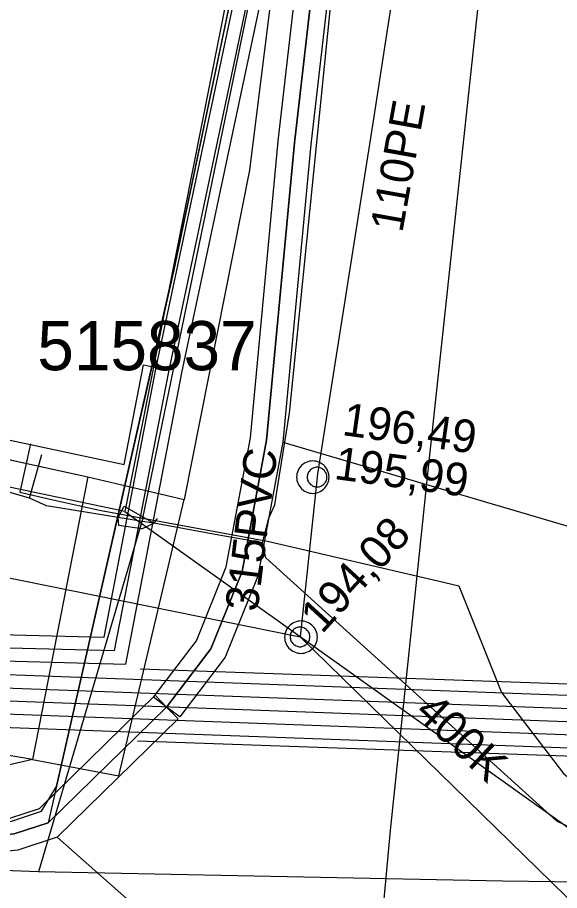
# Model space of a CAD drawing. Extents: x -746464 to -745690, y -1051581 to -1049993.
# Drawn here: x -746153.62 to -746137.08, y -1051025.94 to -1050999.32 of the extents above; entities that cross this region are included whole.
import ezdxf

# ---------------------------------------------------------------- set-up
doc = ezdxf.new("R2010")
doc.units = 0
for name, color, linetype in [('04_CETIN_neprovozovane', 7, 'Continuous'), ('04_CETIN_NN', 7, 'Continuous'), ('04_CETIN_sdelovaci_podzem', 7, 'Continuous'), ('37_TVNET_sdelovaci_televizni kabely', 7, 'Continuous'), ('45_Eltodo_chranicka', 7, 'Continuous'), ('45_Eltodo_napajeci_kabel_NN', 7, 'Continuous'), ('45_Eltodo_popisy', 7, 'Continuous'), ('45_Eltodo_sdelovaci_kabel_ovladaci', 7, 'Continuous'), ('45_Eltodo_vedeni_NN_zemni', 7, 'Continuous'), ('48_Prazs_plynarenska_STL', 7, 'Continuous'), ('51_PVaK_kanal_jednotna_overena poloha_rad', 7, 'Continuous'), ('51_PVaK_kanal_negravitacni_overena poloha', 7, 'Continuous'), ('51_PVaK_kanal_objekty', 7, 'Continuous'), ('51_PVaK_kanal_popisy', 7, 'Continuous'), ('55_PREdi_chranicky', 7, 'Continuous'), ('55_PREdi_NN', 7, 'Continuous'), ('55_PREdi_stavby_popisy', 7, 'Continuous'), ('55_PREdi_VN', 7, 'Continuous'), ('55_PREdi_ZRUSENE_elektro', 7, 'Continuous')]:
    doc.layers.add(name, color=color, linetype=linetype)

msp = doc.modelspace()

# ---------------------------------------------------------------- linework, layer by layer
at = {"layer": '04_CETIN_neprovozovane'}
for points in [[(-746149.8, -1051014.59), (-746143.12, -1050982.27), (-746139.76, -1050965.16)], [(-746149.8, -1051014.59), (-746152.98, -1051025.37)]]:
    msp.add_lwpolyline(points, dxfattribs=at)
at = {"layer": '04_CETIN_NN'}
for points in [[(-746145.32, -1051011.39), (-746140.74, -1050966.08), (-746140.72, -1050965.3)], [(-746145.68, -1051013.6), (-746145.32, -1051011.39)], [(-746145.77, -1051014.18), (-746145.68, -1051013.6)], [(-746145.95, -1051014.59), (-746145.77, -1051014.18)], [(-746146.14, -1051015.34), (-746145.95, -1051014.59)], [(-746057.75, -1051028.08), (-746087.26, -1051027.3), (-746131.43, -1051026.23), (-746132.58, -1051026.03), (-746137.16, -1051023.83), (-746146.04, -1051015.8), (-746146.14, -1051015.34)]]:
    msp.add_lwpolyline(points, dxfattribs=at)
at = {"layer": '04_CETIN_sdelovaci_podzem'}
for points in [[(-746145.32, -1051011.39), (-746140.74, -1050966.08), (-746140.72, -1050965.3)], [(-746145.68, -1051013.6), (-746145.32, -1051011.39)], [(-746153.22, -1051012.33), (-746153.55, -1051013.8), (-746152.58, -1051014.02)], [(-746153.25, -1051013.98), (-746152.88, -1051012.65)], [(-746153.25, -1051013.98), (-746155.89, -1051013.22)], [(-746145.77, -1051014.18), (-746145.68, -1051013.6)], [(-746150.55, -1051014.57), (-746152.74, -1051014.22), (-746153.25, -1051013.98)], [(-746152.58, -1051014.02), (-746151.12, -1051014.35)], [(-746151.12, -1051014.35), (-746149.8, -1051014.59)], [(-746150.55, -1051014.57), (-746150.37, -1051014.23), (-746149.46, -1051014.74)], [(-746145.95, -1051014.59), (-746145.77, -1051014.18)], [(-746149.88, -1051014.68), (-746150.55, -1051014.57)], [(-746149.83, -1051014.92), (-746150.53, -1051014.82), (-746150.55, -1051014.57)], [(-746149.46, -1051014.74), (-746149.88, -1051014.68)], [(-746149.8, -1051014.59), (-746145.99, -1051015.29), (-746140.79, -1051016.5), (-746140.15, -1051016.65), (-746138.85, -1051019.91), (-746136.96, -1051022.38), (-746134.53, -1051024.42), (-746132.51, -1051025.74)], [(-746149.36, -1051014.6), (-746149.46, -1051014.74)], [(-746146.14, -1051015.34), (-746145.95, -1051014.59)], [(-746149.83, -1051014.92), (-746149.46, -1051014.74)], [(-746146.14, -1051015.34), (-746147.59, -1051015.09), (-746149.46, -1051014.74)], [(-746057.75, -1051028.08), (-746087.26, -1051027.3), (-746131.43, -1051026.23), (-746132.58, -1051026.03), (-746137.16, -1051023.83), (-746146.04, -1051015.8), (-746146.14, -1051015.34)], [(-746145.99, -1051015.29), (-746140.79, -1051016.5)], [(-746146.04, -1051015.8), (-746137.16, -1051023.83)], [(-746152.98, -1051025.37), (-746156.48, -1051025.24), (-746158.48, -1051025.17)], [(-746132.51, -1051025.74), (-746138.81, -1051025.66), (-746152.98, -1051025.37)]]:
    msp.add_lwpolyline(points, dxfattribs=at)
at = {"layer": '37_TVNET_sdelovaci_televizni kabely'}
for points in [[(-745984.595, -1050626.363), (-746079.15, -1050602.616), (-746117.902, -1050728.62), (-746140.499, -1050964.785), (-746150.343, -1051014.385), (-746134.374, -1051025.766), (-746053.56, -1051028.358)], [(-746150.343, -1051014.385), (-746169.771, -1051010.302), (-746168.266, -1051003.14)]]:
    msp.add_lwpolyline(points, dxfattribs=at)
at = {"layer": '45_Eltodo_chranicka'}
for points in [[(-746134.794, -1051019.726), (-746149.879, -1051019.193)], [(-746134.872, -1051021.924), (-746149.957, -1051021.391)]]:
    msp.add_lwpolyline(points, dxfattribs=at)
at = {"layer": '45_Eltodo_napajeci_kabel_NN'}
msp.add_lwpolyline([(-746165.45, -1051019.12), (-746165.712, -1051018.023), (-746163.467, -1051013.836), (-746155.197, -1051018.912), (-746150.32, -1051019.043), (-746148.604, -1051010.158), (-746143.982, -1050988.385), (-746139.729, -1050968.164), (-746137.496, -1050944.441), (-746135.374, -1050923.74), (-746132.775, -1050899.638), (-746130.229, -1050876.488), (-746127.576, -1050852.278), (-746125.136, -1050831.143), (-746122.376, -1050803.534), (-746119.744, -1050781.489), (-746120.222, -1050780.456), (-746117.893, -1050761.331)], dxfattribs=at)
at = {"layer": '45_Eltodo_sdelovaci_kabel_ovladaci'}
for points in [[(-746165.45, -1051019.12), (-746164.645, -1051018.484), (-746163.012, -1051015.524), (-746155.55, -1051020.103), (-746128.916, -1051021.082), (-746094.892, -1051022.957), (-746062.41, -1051024.051), (-746028.782, -1051025.923), (-745993.864, -1051027.813), (-745962.878, -1051029.504), (-745938.694, -1051029.59), (-745937.853, -1051017.666)], [(-746165.45, -1051019.12), (-746164.312, -1051018.623), (-746162.86, -1051016.086), (-746155.668, -1051020.501), (-746128.943, -1051021.481), (-746094.909, -1051023.356), (-746062.428, -1051024.45), (-746028.804, -1051026.323), (-745993.885, -1051028.213), (-745962.902, -1051029.904), (-745931.905, -1051029.989), (-745932.65, -1051042.244), (-745896.705, -1051050.601), (-745888.091, -1051054.568), (-745887.715, -1051053.926), (-745888.006, -1051054.643), (-745887.529, -1051054.877), (-745867.231, -1051055.559), (-745868.29, -1051094.52)]]:
    msp.add_lwpolyline(points, dxfattribs=at)
at = {"layer": '45_Eltodo_vedeni_NN_zemni'}
for points in [[(-746165.45, -1051019.12), (-746166.13, -1051017.916), (-746163.619, -1051013.274), (-746155.079, -1051018.515), (-746150.662, -1051018.628), (-746148.996, -1051010.078), (-746144.374, -1050988.303), (-746140.177, -1050968.365), (-746140.521, -1050968.044)], [(-746149.388, -1051009.999), (-746144.765, -1050988.22)], [(-746180.92, -1051005.6), (-746180.32, -1051004.946), (-746178.898, -1051005.52), (-746178.261, -1051007.505), (-746177.489, -1051007.173), (-746150.364, -1051012.954), (-746149.778, -1051009.919), (-746149.388, -1051009.999)], [(-746165.45, -1051019.12), (-746166.545, -1051017.931), (-746163.77, -1051012.712), (-746154.961, -1051018.118), (-746150.977, -1051018.222), (-746149.388, -1051009.999)], [(-746165.45, -1051019.12), (-746165.385, -1051018.211), (-746163.315, -1051014.399), (-746155.315, -1051019.309), (-746128.86, -1051020.284), (-746094.856, -1051022.157), (-746062.375, -1051023.251), (-746028.738, -1051025.124), (-745993.82, -1051027.014), (-745962.83, -1051028.706), (-745954.147, -1051028.453), (-745931.268, -1051028.32), (-745933.203, -1051055.903)], [(-746165.45, -1051019.12), (-746164.568, -1051017.613), (-746163.161, -1051014.992), (-746155.446, -1051019.718), (-746128.935, -1051020.682), (-746094.904, -1051022.556), (-746062.441, -1051023.642), (-746028.749, -1051025.516), (-745993.88, -1051027.407), (-745962.99, -1051029.049), (-745953.059, -1051029.043), (-745952.784, -1051028.189)], [(-746165.45, -1051019.12), (-746163.933, -1051018.754), (-746162.708, -1051016.649), (-746155.786, -1051020.898), (-746128.971, -1051021.88)]]:
    msp.add_lwpolyline(points, dxfattribs=at)
at = {"layer": '48_Prazs_plynarenska_STL'}
msp.add_lwpolyline([(-746135.46, -1050960.65), (-746137, -1050975.76), (-746139.19, -1050995.39), (-746141.08, -1051012.95), (-746142.25, -1051024.11), (-746142.797, -1051030.061)], dxfattribs=at)
at = {"layer": '51_PVaK_kanal_jednotna_overena poloha_rad'}
for p, q in [((-746144.48, -1051013.34), (-746145, -1051018.21)), ((-746168.07, -1051013.55), (-746145, -1051018.21)), ((-746145, -1051018.21), (-746135.666, -1051027.315))]:
    msp.add_line(p, q, dxfattribs=at)
at = {"layer": '51_PVaK_kanal_negravitacni_overena poloha'}
msp.add_line((-746144.464, -1051013.241), (-746144.48, -1051013.34), dxfattribs=at)
msp.add_lwpolyline([(-746136.9, -1050954.59), (-746137.69, -1050961.71), (-746139.08, -1050974.42), (-746140.2, -1050985.84), (-746142.76, -1051002.42), (-746144.464, -1051013.241)], dxfattribs=at)
at = {"layer": '51_PVaK_kanal_objekty'}
for points in [[(-746144.11, -1051013.34), (-746144.12, -1051013.29), (-746144.12, -1051013.24), (-746144.14, -1051013.19), (-746144.16, -1051013.14), (-746144.18, -1051013.09), (-746144.21, -1051013.05), (-746144.24, -1051013.01), (-746144.28, -1051012.97), (-746144.32, -1051012.94), (-746144.36, -1051012.91), (-746144.41, -1051012.89), (-746144.46, -1051012.87), (-746144.51, -1051012.85), (-746144.56, -1051012.85), (-746144.61, -1051012.84), (-746144.66, -1051012.85), (-746144.71, -1051012.85), (-746144.76, -1051012.87), (-746144.81, -1051012.89), (-746144.86, -1051012.91), (-746144.9, -1051012.94), (-746144.94, -1051012.97), (-746144.98, -1051013.01), (-746145.01, -1051013.05), (-746145.04, -1051013.09), (-746145.06, -1051013.14), (-746145.08, -1051013.19), (-746145.1, -1051013.24), (-746145.1, -1051013.29), (-746145.11, -1051013.34), (-746145.1, -1051013.39), (-746145.1, -1051013.44), (-746145.08, -1051013.49), (-746145.06, -1051013.54), (-746145.04, -1051013.59), (-746145.01, -1051013.63), (-746144.98, -1051013.67), (-746144.94, -1051013.71), (-746144.9, -1051013.74), (-746144.86, -1051013.77), (-746144.81, -1051013.79), (-746144.76, -1051013.81), (-746144.71, -1051013.83), (-746144.66, -1051013.83), (-746144.61, -1051013.84), (-746144.56, -1051013.83), (-746144.51, -1051013.83), (-746144.46, -1051013.81), (-746144.41, -1051013.79), (-746144.36, -1051013.77), (-746144.32, -1051013.74), (-746144.28, -1051013.71), (-746144.24, -1051013.67), (-746144.21, -1051013.63), (-746144.18, -1051013.59), (-746144.16, -1051013.54), (-746144.14, -1051013.49), (-746144.12, -1051013.44), (-746144.12, -1051013.39), (-746144.11, -1051013.34)], [(-746144.18, -1051013.34), (-746144.18, -1051013.31), (-746144.186, -1051013.28), (-746144.192, -1051013.25), (-746144.204, -1051013.22), (-746144.222, -1051013.19), (-746144.24, -1051013.166), (-746144.258, -1051013.142), (-746144.282, -1051013.118), (-746144.306, -1051013.1), (-746144.33, -1051013.082), (-746144.36, -1051013.064), (-746144.39, -1051013.052), (-746144.42, -1051013.046), (-746144.45, -1051013.04), (-746144.48, -1051013.04), (-746144.51, -1051013.04), (-746144.54, -1051013.046), (-746144.57, -1051013.052), (-746144.6, -1051013.064), (-746144.63, -1051013.082), (-746144.654, -1051013.1), (-746144.678, -1051013.118), (-746144.702, -1051013.142), (-746144.72, -1051013.166), (-746144.738, -1051013.19), (-746144.756, -1051013.22), (-746144.768, -1051013.25), (-746144.774, -1051013.28), (-746144.78, -1051013.31), (-746144.78, -1051013.34), (-746144.78, -1051013.37), (-746144.774, -1051013.4), (-746144.768, -1051013.43), (-746144.756, -1051013.46), (-746144.738, -1051013.49), (-746144.72, -1051013.514), (-746144.702, -1051013.538), (-746144.678, -1051013.562), (-746144.654, -1051013.58), (-746144.63, -1051013.598), (-746144.6, -1051013.616), (-746144.57, -1051013.628), (-746144.54, -1051013.634), (-746144.51, -1051013.64), (-746144.48, -1051013.64), (-746144.45, -1051013.64), (-746144.42, -1051013.634), (-746144.39, -1051013.628), (-746144.36, -1051013.616), (-746144.33, -1051013.598), (-746144.306, -1051013.58), (-746144.282, -1051013.562), (-746144.258, -1051013.538), (-746144.24, -1051013.514), (-746144.222, -1051013.49), (-746144.204, -1051013.46), (-746144.192, -1051013.43), (-746144.186, -1051013.4), (-746144.18, -1051013.37), (-746144.18, -1051013.34)], [(-746144.47, -1051018.22), (-746144.48, -1051018.17), (-746144.48, -1051018.12), (-746144.5, -1051018.07), (-746144.52, -1051018.02), (-746144.54, -1051017.97), (-746144.57, -1051017.93), (-746144.6, -1051017.89), (-746144.64, -1051017.85), (-746144.68, -1051017.82), (-746144.72, -1051017.79), (-746144.77, -1051017.77), (-746144.82, -1051017.75), (-746144.87, -1051017.73), (-746144.92, -1051017.73), (-746144.97, -1051017.72), (-746145.02, -1051017.73), (-746145.07, -1051017.73), (-746145.12, -1051017.75), (-746145.17, -1051017.77), (-746145.22, -1051017.79), (-746145.26, -1051017.82), (-746145.3, -1051017.85), (-746145.34, -1051017.89), (-746145.37, -1051017.93), (-746145.4, -1051017.97), (-746145.42, -1051018.02), (-746145.44, -1051018.07), (-746145.46, -1051018.12), (-746145.46, -1051018.17), (-746145.47, -1051018.22), (-746145.46, -1051018.27), (-746145.46, -1051018.32), (-746145.44, -1051018.37), (-746145.42, -1051018.42), (-746145.4, -1051018.47), (-746145.37, -1051018.51), (-746145.34, -1051018.55), (-746145.3, -1051018.59), (-746145.26, -1051018.62), (-746145.22, -1051018.65), (-746145.17, -1051018.67), (-746145.12, -1051018.69), (-746145.07, -1051018.71), (-746145.02, -1051018.71), (-746144.97, -1051018.72), (-746144.92, -1051018.71), (-746144.87, -1051018.71), (-746144.82, -1051018.69), (-746144.77, -1051018.67), (-746144.72, -1051018.65), (-746144.68, -1051018.62), (-746144.64, -1051018.59), (-746144.6, -1051018.55), (-746144.57, -1051018.51), (-746144.54, -1051018.47), (-746144.52, -1051018.42), (-746144.5, -1051018.37), (-746144.48, -1051018.32), (-746144.48, -1051018.27), (-746144.47, -1051018.22)], [(-746144.7, -1051018.21), (-746144.7, -1051018.18), (-746144.706, -1051018.15), (-746144.712, -1051018.12), (-746144.724, -1051018.09), (-746144.742, -1051018.06), (-746144.76, -1051018.036), (-746144.778, -1051018.012), (-746144.802, -1051017.988), (-746144.826, -1051017.97), (-746144.85, -1051017.952), (-746144.88, -1051017.934), (-746144.91, -1051017.922), (-746144.94, -1051017.916), (-746144.97, -1051017.91), (-746145, -1051017.91), (-746145.03, -1051017.91), (-746145.06, -1051017.916), (-746145.09, -1051017.922), (-746145.12, -1051017.934), (-746145.15, -1051017.952), (-746145.174, -1051017.97), (-746145.198, -1051017.988), (-746145.222, -1051018.012), (-746145.24, -1051018.036), (-746145.258, -1051018.06), (-746145.276, -1051018.09), (-746145.288, -1051018.12), (-746145.294, -1051018.15), (-746145.3, -1051018.18), (-746145.3, -1051018.21), (-746145.3, -1051018.24), (-746145.294, -1051018.27), (-746145.288, -1051018.3), (-746145.276, -1051018.33), (-746145.258, -1051018.36), (-746145.24, -1051018.384), (-746145.222, -1051018.408), (-746145.198, -1051018.432), (-746145.174, -1051018.45), (-746145.15, -1051018.468), (-746145.12, -1051018.486), (-746145.09, -1051018.498), (-746145.06, -1051018.504), (-746145.03, -1051018.51), (-746145, -1051018.51), (-746144.97, -1051018.51), (-746144.94, -1051018.504), (-746144.91, -1051018.498), (-746144.88, -1051018.486), (-746144.85, -1051018.468), (-746144.826, -1051018.45), (-746144.802, -1051018.432), (-746144.778, -1051018.408), (-746144.76, -1051018.384), (-746144.742, -1051018.36), (-746144.724, -1051018.33), (-746144.712, -1051018.3), (-746144.706, -1051018.27), (-746144.7, -1051018.24), (-746144.7, -1051018.21)]]:
    msp.add_lwpolyline(points, dxfattribs=at)
at = {"layer": '55_PREdi_chranicky'}
for points in [[(-746143.6, -1050989.78), (-746143.104, -1050989.843), (-746143.494, -1050992.93), (-746144.673, -1051003.202), (-746145.524, -1051012.279), (-746146.288, -1051016.361), (-746147.281, -1051018.829), (-746148.672, -1051020.653), (-746149.07, -1051020.35), (-746149.468, -1051020.047), (-746148.159, -1051018.331), (-746147.252, -1051016.079), (-746146.516, -1051012.141), (-746145.667, -1051003.098), (-746144.486, -1050992.81), (-746144.096, -1050989.717), (-746143.6, -1050989.78)], [(-746149.07, -1051020.35), (-746148.72, -1051020.707), (-746152.414, -1051024.319), (-746153.615, -1051024.712), (-746159.335, -1051025.312), (-746163.583, -1051024.948), (-746163.54, -1051024.45), (-746163.497, -1051023.952), (-746159.345, -1051024.308), (-746153.825, -1051023.728), (-746152.946, -1051023.441), (-746149.42, -1051019.993), (-746149.07, -1051020.35)]]:
    msp.add_lwpolyline(points, close=True, dxfattribs=at)
at = {"layer": '55_PREdi_NN'}
for points in [[(-746140.406, -1050964.407), (-746140.444, -1050964.988), (-746143.811, -1050982.146), (-746146.542, -1051003.982), (-746148.534, -1051014.025)], [(-746169.031, -1051001.024), (-746169.521, -1051000.949), (-746169.587, -1051001.083), (-746170.268, -1051000.94), (-746170.278, -1051000.984), (-746170.528, -1051002.041), (-746172.044, -1051008.448), (-746168.363, -1051009.645), (-746151.475, -1051013.335), (-746153.167, -1051021.946), (-746162.506, -1051024.125), (-746199.01, -1051022.765), (-746205.314, -1051022.155)], [(-746172.044, -1051008.448), (-746168.363, -1051009.645), (-746155.056, -1051012.553), (-746151.475, -1051013.335)], [(-746151.475, -1051013.335), (-746153.167, -1051021.946)], [(-746151.475, -1051013.335), (-746148.534, -1051014.025)], [(-746153.167, -1051021.946), (-746150.526, -1051022.443), (-746148.534, -1051014.025)], [(-746153.167, -1051021.946), (-746163.089, -1051020.265)], [(-746153.167, -1051021.946), (-746162.506, -1051024.125), (-746165.647, -1051024.066), (-746199.01, -1051022.765), (-746205.43, -1051022.37)]]:
    msp.add_lwpolyline(points, dxfattribs=at)
at = {"layer": '55_PREdi_stavby_popisy'}
for points in [[(-746145.524, -1051012.279), (-746135.999, -1051015.08), (-746135.001, -1051015.147)], [(-746152.414, -1051024.319), (-746148.262, -1051027.991), (-746147.262, -1051027.991)]]:
    msp.add_lwpolyline(points, dxfattribs=at)
at = {"layer": '55_PREdi_VN'}
for points in [[(-746208.46, -1051022.04), (-746205.94, -1051022.25), (-746198.41, -1051022.97), (-746197.28, -1051023.07), (-746195.88, -1051023.13), (-746190.7, -1051023.21), (-746180.88, -1051023.74), (-746175.79, -1051023.95), (-746169.73, -1051024.14), (-746163.54, -1051024.45), (-746159.34, -1051024.81), (-746153.72, -1051024.22), (-746152.68, -1051023.88), (-746149.07, -1051020.35), (-746147.72, -1051018.58), (-746146.77, -1051016.22), (-746146.02, -1051012.21), (-746145.17, -1051003.15), (-746143.99, -1050992.87), (-746143.6, -1050989.78), (-746142.76, -1050982.05), (-746141.66, -1050970.61)], [(-746142.086, -1050975.043), (-746142.76, -1050982.05), (-746143.6, -1050989.78), (-746143.99, -1050992.87), (-746145.17, -1051003.15), (-746146.02, -1051012.21), (-746146.77, -1051016.22), (-746147.72, -1051018.58), (-746149.07, -1051020.35), (-746152.68, -1051023.88)], [(-746152.68, -1051023.88), (-746153.72, -1051024.22), (-746159.34, -1051024.81), (-746163.54, -1051024.45), (-746169.73, -1051024.14), (-746175.79, -1051023.95), (-746180.88, -1051023.74), (-746190.7, -1051023.21), (-746195.88, -1051023.13), (-746197.28, -1051023.07), (-746198.41, -1051022.97), (-746205.94, -1051022.25), (-746207.002, -1051022.161), (-746208.46, -1051022.04), (-746210.35, -1051021.65)]]:
    msp.add_lwpolyline(points, dxfattribs=at)
at = {"layer": '55_PREdi_ZRUSENE_elektro'}
for points in [[(-746206.943, -1051021.765), (-746205.904, -1051021.852), (-746198.373, -1051022.572), (-746197.254, -1051022.671), (-746195.868, -1051022.73), (-746190.686, -1051022.81), (-746180.861, -1051023.34), (-746175.775, -1051023.55), (-746169.714, -1051023.74), (-746163.513, -1051024.051), (-746159.344, -1051024.408), (-746153.804, -1051023.827), (-746152.893, -1051023.529), (-746152.429, -1051022.774), (-746148.76, -1051006.601), (-746147.348, -1050999.862), (-746144.706, -1050987.257), (-746143.766, -1050981.69), (-746142.688, -1050977.425), (-746142.056, -1050970.553)], [(-746142.086, -1050975.043), (-746143.766, -1050981.69), (-746144.706, -1050987.257), (-746148.85, -1051007.029), (-746152.68, -1051023.88)]]:
    msp.add_lwpolyline(points, dxfattribs=at)

# ---------------------------------------------------------------- texts
at = {"layer": '45_Eltodo_popisy'}
msp.add_text('515837', height=1.5, dxfattribs=at).set_placement((-746153.017, -1051010.081))
at = {"layer": '51_PVaK_kanal_popisy'}
for s, rotation, p in [('110PE', 79.8188, (-746141.879, -1051005.91)), ('196,49', 351.901, (-746143.742, -1051012.053)), ('315PVC', 82.9053, (-746146.298, -1051017.467)), ('195,99', 352.2452, (-746143.986, -1051013.393)), ('194,08', 47.4615, (-746144.332, -1051018.146)), ('400K', 316.7118, (-746141.542, -1051020.565))]:
    msp.add_text(s, height=1, rotation=rotation, dxfattribs=at).set_placement(p)

doc.saveas('drawing.dxf')
